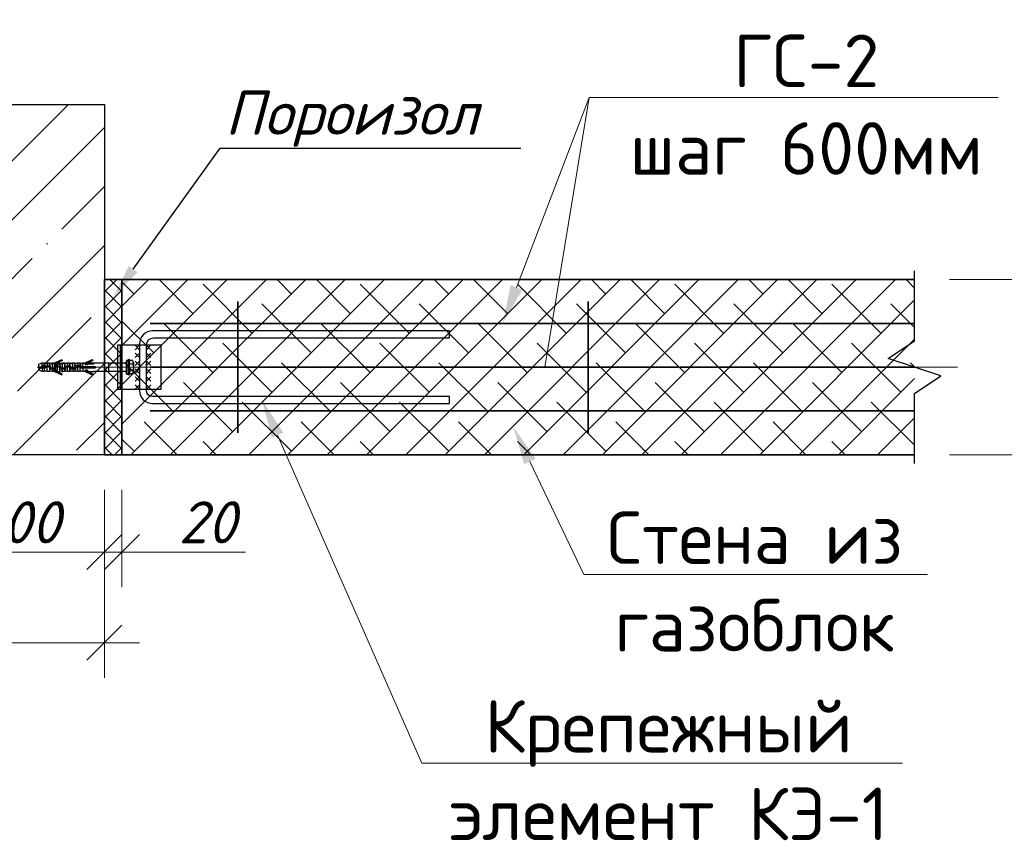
# Model space of a CAD drawing. Header units: millimetres. Extents: x 363306 to 7757304, y 1022887 to 1207196.
# Tile 271 of 656: x 1259723 to 1265347, y 1066245 to 1070908. Entities that reach past the tile are written whole.
import ezdxf
from ezdxf import colors
from ezdxf.entities.mleader import LeaderData, LeaderLine
from ezdxf.math import Vec2, Vec3

# ---------------------------------------------------------------- set-up
doc = ezdxf.new("R2010")
doc.units = ezdxf.units.MM
doc.linetypes.add('ACAD_ISO10W100', pattern=[18, 12, -3, 0, -3])
for name, color, linetype, lineweight in [('.', 7, 'Continuous', 15), ('gazabulok 300', 32, 'Continuous', 30), ('Линия ОС', 22, 'ACAD_ISO10W100', 9)]:
    doc.layers.add(name, color=color, linetype=linetype, lineweight=lineweight)
for name, color, linetype in [('0 @ 100', 7, 'Continuous'), ('kcd_tx', 7, 'Continuous'), ('shtrixovka', 7, 'Continuous'), ('Штрих', 7, 'Continuous')]:
    doc.layers.add(name, color=color, linetype=linetype)
doc.styles.add('iso', font='isocpeur.TTF')
doc.styles.add('ISOCPEUR', font='isocpeur.TTF')
doc.styles.get("Standard").update_dxf_attribs({"font": 'isocpeui.ttf'})
doc.styles.add('ГОСТ 2.304', font='isocpeui.ttf')
doc.dimstyles.new('Дв зас-М20', dxfattribs={"dimscale": 0, "dimtxt": 300, "dimasz": 200, "dimexe": 100, "dimexo": 200, "dimgap": 70, "dimtad": 1, "dimdec": 0, "dimlfac": 0.2, "dimzin": 0, "dimdsep": 46, "dimtxsty": 'iso', "dimblk": 'ARCHTICK', "dimcen": 50, "dimdle": 100, "dimclrd": 251, "dimclre": 251, "dimclrt": 251, "dimadec": 0, "dimazin": 0, "dimtfac": 1, "dimtdec": 0, "dimtmove": 1, "dimatfit": 3, "dimldrblk": 'ARCHTICK', "dimfxl": 0, "dimtolj": 1, "dimtzin": 0, "dimlwd": 9, "dimlwe": 9, "dimarcsym": 0})
doc.dimstyles.new('Санжар', dxfattribs={"dimtxt": 240, "dimasz": 200, "dimexe": 200, "dimexo": 200, "dimgap": 50, "dimtad": 1, "dimdec": 0, "dimtxsty": 'Standard', "dimblk": 'OBLIQUE', "dimcen": 2.5, "dimdle": 200, "dimclrd": 152, "dimclre": 152, "dimclrt": 152, "dimadec": 0, "dimazin": 0, "dimtfac": 1, "dimtdec": 0, "dimtmove": 0, "dimatfit": 3, "dimldrblk": 'OBLIQUE', "dimfxl": 0, "dimlwd": 0, "dimlwe": 0, "dimarcsym": 0})

# ---------------------------------------------------------------- blocks, each defined once
blk = doc.blocks.new('5454')
at = {"color": 1, "linetype": 'Continuous'}
for p, q in [((49304.4, 10309.9), (49314, 10314.4)), ((49314.5, 10313.2), (49305.8, 10309.2)), ((49314, 10314.4), (49314.5, 10313.2)), ((49339.2, 10309.9), (49348.8, 10314.4)), ((49349.3, 10313.2), (49340.6, 10309.2)), ((49348.8, 10314.4), (49349.3, 10313.2)), ((49387.8, 10313.4), (49387.6, 10311.5)), ((49388, 10313.6), (49389.8, 10313.6)), ((49389.8, 10310.6), (49389.8, 10313.9)), ((49389.8, 10297.6), (49389.8, 10313.6)), ((49390.3, 10314.4), (49390.7, 10314.4)), ((49390.7, 10314.4), (49390.3, 10314.4)), ((49391.2, 10309.1), (49391.2, 10313.9)), ((49391.2, 10313.6), (49391.2, 10313.9)), ((49391.2, 10313.1), (49391.2, 10310.6)), ((49395.2, 10313.1), (49391.7, 10313.1)), ((49287.1, 10306.1), (49294.3, 10306.1)), ((49287.1, 10305), (49287.1, 10306.1)), ((49287.1, 10305), (49295.4, 10305)), ((49287.6, 10309.1), (49291.6, 10310.6)), ((49287.6, 10306.1), (49287.6, 10309.1)), ((49287.6, 10305), (49287.6, 10302.1)), ((49291.6, 10300.6), (49287.6, 10302.1)), ((49291.6, 10306.1), (49291.6, 10310.6)), ((49291.6, 10310.6), (49294.2, 10310.6)), ((49291.6, 10305), (49291.6, 10300.6)), ((49294.2, 10310.6), (49294.2, 10306.1)), ((49294.2, 10310.6), (49294.3, 10310)), ((49294.2, 10300.6), (49294.2, 10305)), ((49296.3, 10310), (49294.3, 10310)), ((49294.3, 10306.1), (49294.3, 10309.2)), ((49294.3, 10307.2), (49301.2, 10307.2)), ((49294.3, 10302), (49294.3, 10305)), ((49294.3, 10302), (49294.3, 10301.2)), ((49295.4, 10306.1), (49300.1, 10306.1)), ((49295.4, 10305), (49295.4, 10306.1)), ((49295.9, 10310), (49297.4, 10310.6)), ((49297.4, 10310.6), (49297.4, 10307.2)), ((49297.4, 10310.6), (49300, 10310.6)), ((49297.4, 10300.6), (49297.4, 10306.1)), ((49300, 10307.2), (49300, 10310.6)), ((49300, 10310.6), (49300.1, 10310)), ((49300, 10306.1), (49300, 10300.6)), ((49302.1, 10310), (49300.1, 10310)), ((49300.1, 10307.2), (49300.1, 10309.2)), ((49300.1, 10302), (49300.1, 10306.1)), ((49300.1, 10303.9), (49307, 10303.9)), ((49300.1, 10302), (49300.1, 10301.2)), ((49301.2, 10305), (49301.2, 10307.2)), ((49301.2, 10305), (49305.9, 10305)), ((49301.7, 10310), (49303.2, 10310.6)), ((49303.2, 10305), (49303.2, 10310.6)), ((49303.2, 10310.6), (49305.8, 10310.6)), ((49303.2, 10303.9), (49303.2, 10300.6)), ((49304.4, 10309.9), (49305.8, 10309.9)), ((49305.8, 10308.8), (49305.8, 10309.9)), ((49305.8, 10305), (49305.8, 10308.8)), ((49305.8, 10308.8), (49305.9, 10308.8)), ((49305.8, 10302.4), (49305.8, 10303.9)), ((49305.9, 10302.4), (49305.8, 10302.4)), ((49305.8, 10300.6), (49305.8, 10302.4)), ((49314.5, 10298), (49305.8, 10302)), ((49305.9, 10308.8), (49308.4, 10308.8)), ((49305.9, 10305), (49305.9, 10308.8)), ((49305.9, 10307.2), (49312.8, 10307.2)), ((49305.9, 10302.4), (49305.9, 10303.9)), ((49308.4, 10302.4), (49305.9, 10302.4)), ((49307, 10306.1), (49311.7, 10306.1)), ((49307, 10303.9), (49307, 10306.1)), ((49308.4, 10308.8), (49308.7, 10309.2)), ((49309, 10301.4), (49308.4, 10302.4)), ((49308.7, 10309.2), (49309.5, 10310.6)), ((49309, 10309.2), (49308.7, 10309.2)), ((49309, 10307.2), (49309, 10309.2)), ((49311.6, 10309.2), (49309, 10309.2)), ((49309, 10301.4), (49309, 10306.1)), ((49309.5, 10310.6), (49311.6, 10310.6)), ((49311.6, 10310.6), (49311.7, 10309.4)), ((49311.7, 10309.2), (49311.6, 10309.2)), ((49311.6, 10307.2), (49311.6, 10309.2)), ((49311.6, 10300.6), (49311.6, 10306.1)), ((49311.6, 10300.6), (49311.7, 10301.8)), ((49311.7, 10309.4), (49314.8, 10310.6)), ((49311.7, 10307.2), (49311.7, 10309.2)), ((49314.8, 10309.2), (49311.7, 10309.2)), ((49311.7, 10301.8), (49311.7, 10306.1)), ((49311.7, 10303.9), (49318.6, 10303.9)), ((49311.7, 10301.8), (49314.8, 10300.6)), ((49312.8, 10305), (49312.8, 10307.2)), ((49312.8, 10305), (49317.5, 10305)), ((49314.8, 10310.6), (49315.3, 10310.6)), ((49314.8, 10305), (49314.8, 10309.2)), ((49315.3, 10309.2), (49314.8, 10309.2)), ((49314.8, 10300.6), (49314.8, 10303.9)), ((49315.3, 10310.6), (49315.3, 10309.2)), ((49315.3, 10310.6), (49317.4, 10310.6)), ((49317.4, 10305), (49317.4, 10310.6)), ((49317.4, 10310.6), (49317.5, 10310)), ((49317.4, 10303.9), (49317.4, 10300.6)), ((49319.5, 10310), (49317.5, 10310)), ((49317.5, 10305), (49317.5, 10309.2)), ((49317.5, 10307.2), (49324.4, 10307.2)), ((49317.5, 10302), (49317.5, 10303.9)), ((49317.5, 10301.2), (49317.5, 10302)), ((49318.6, 10306.1), (49323.3, 10306.1)), ((49318.6, 10303.9), (49318.6, 10306.1)), ((49319.1, 10310), (49320.6, 10310.6)), ((49320.6, 10310.6), (49320.6, 10307.2)), ((49320.6, 10310.6), (49323.2, 10310.6)), ((49320.6, 10300.6), (49320.6, 10306.1)), ((49323.2, 10307.2), (49323.2, 10310.6)), ((49323.2, 10310.6), (49323.3, 10310)), ((49323.2, 10306.1), (49323.2, 10300.6)), ((49325.3, 10310), (49323.3, 10310)), ((49323.3, 10307.2), (49323.3, 10309.2)), ((49323.3, 10302), (49323.3, 10306.1)), ((49323.3, 10303.9), (49330.2, 10303.9)), ((49323.3, 10303.9), (49330.2, 10303.9)), ((49323.3, 10301.2), (49323.3, 10302)), ((49324.4, 10305), (49324.4, 10307.2)), ((49324.4, 10305), (49329.1, 10305)), ((49324.9, 10310), (49326.4, 10310.6)), ((49326.4, 10305), (49326.4, 10310.6)), ((49326.4, 10310.6), (49329, 10310.6)), ((49326.4, 10303.9), (49326.4, 10300.6)), ((49329, 10307.6), (49329, 10310.6)), ((49329, 10310.6), (49329.1, 10310)), ((49329, 10307.6), (49329, 10305)), ((49329, 10303.9), (49329, 10300.6)), ((49331.1, 10310), (49329.1, 10310)), ((49329.1, 10305), (49329.1, 10309.2)), ((49336, 10307.2), (49329.1, 10307.2)), ((49329.1, 10302), (49329.1, 10303.9)), ((49329.1, 10301.2), (49329.1, 10302)), ((49334.9, 10306.1), (49330.2, 10306.1)), ((49330.2, 10303.9), (49330.2, 10306.1)), ((49330.7, 10310), (49332.2, 10310.6)), ((49332.2, 10310.6), (49332.2, 10307.2)), ((49332.2, 10310.6), (49334.8, 10310.6)), ((49332.2, 10300.6), (49332.2, 10306.1)), ((49334.8, 10310.6), (49334.8, 10307.6)), ((49334.8, 10310.6), (49334.9, 10310)), ((49334.9, 10307.6), (49334.8, 10307.6)), ((49334.8, 10306.1), (49334.8, 10305)), ((49334.8, 10300.6), (49334.8, 10305)), ((49336.9, 10310), (49334.9, 10310)), ((49334.9, 10307.6), (49334.9, 10309.2)), ((49334.9, 10302), (49334.9, 10306.1)), ((49334.9, 10305), (49352.6, 10305)), ((49334.9, 10301.2), (49334.9, 10302)), ((49336, 10306.1), (49336, 10307.2)), ((49352.6, 10306.1), (49336, 10306.1)), ((49336.5, 10310), (49338, 10310.6)), ((49338, 10306.2), (49338, 10310.6)), ((49338, 10310.6), (49340.6, 10310.6)), ((49338, 10305), (49338, 10300.6)), ((49339.2, 10309.9), (49340.6, 10309.9)), ((49340.6, 10309.9), (49340.6, 10308.8)), ((49340.6, 10308.8), (49343.2, 10308.8)), ((49343.2, 10302.4), (49340.6, 10302.4)), ((49340.6, 10302.4), (49340.6, 10300.6)), ((49349.3, 10298), (49340.6, 10302)), ((49343.2, 10308.8), (49343.5, 10309.2)), ((49344.3, 10300.6), (49343.2, 10302.4)), ((49343.5, 10309.2), (49344.3, 10310.6)), ((49350.1, 10309.2), (49343.5, 10309.2)), ((49344.3, 10310.6), (49350.1, 10310.6)), ((49350.1, 10310.6), (49386.9, 10310.6)), ((49350.1, 10310.6), (49350.1, 10309.2)), ((49352.6, 10305), (49352.6, 10306.1)), ((49367.6, 10300.6), (49367.6, 10310.6)), ((49387.6, 10311.5), (49387.6, 10299.7)), ((49389.8, 10310.6), (49389.8, 10300.6)), ((49391.2, 10309.4), (49395.2, 10309.4)), ((49391.2, 10305.6), (49391.2, 10309.1)), ((49391.2, 10305.6), (49391.2, 10297.6)), ((49391.2, 10301.8), (49395.1, 10301.8)), ((49395.2, 10309.5), (49395.2, 10309.3)), ((49395.7, 10311.5), (49395.7, 10299.7)), ((49395.7, 10309.4), (49395.7, 10309.4)), ((49294.2, 10300.6), (49291.6, 10300.6)), ((49294.3, 10301.2), (49294.2, 10300.6)), ((49296.3, 10301.2), (49294.3, 10301.2)), ((49297.4, 10300.6), (49295.9, 10301.2)), ((49300, 10300.6), (49297.4, 10300.6)), ((49300.1, 10301.2), (49300, 10300.6)), ((49302.1, 10301.2), (49300.1, 10301.2)), ((49303.2, 10300.6), (49301.7, 10301.2)), ((49305.8, 10300.6), (49303.2, 10300.6)), ((49305.8, 10300.6), (49314, 10296.8)), ((49309.5, 10300.6), (49309, 10301.4)), ((49309.5, 10300.6), (49311.6, 10300.6)), ((49314, 10296.8), (49314.5, 10298)), ((49314.8, 10300.6), (49315.3, 10300.6)), ((49317.4, 10300.6), (49315.3, 10300.6)), ((49317.5, 10301.2), (49317.4, 10300.6)), ((49319.5, 10301.2), (49317.5, 10301.2)), ((49320.6, 10300.6), (49319.1, 10301.2)), ((49323.2, 10300.6), (49320.6, 10300.6)), ((49323.3, 10301.2), (49323.2, 10300.6)), ((49325.3, 10301.2), (49323.3, 10301.2)), ((49326.4, 10300.6), (49324.9, 10301.2)), ((49329, 10300.6), (49326.4, 10300.6)), ((49329.1, 10301.2), (49329, 10300.6)), ((49331.1, 10301.2), (49329.1, 10301.2)), ((49332.2, 10300.6), (49330.7, 10301.2)), ((49334.8, 10300.6), (49332.2, 10300.6)), ((49334.9, 10301.2), (49334.8, 10300.6)), ((49336.9, 10301.2), (49334.9, 10301.2)), ((49338, 10300.6), (49336.5, 10301.2)), ((49340.6, 10300.6), (49338, 10300.6)), ((49340.6, 10300.6), (49348.8, 10296.8)), ((49344.3, 10300.6), (49350.1, 10300.6)), ((49348.8, 10296.8), (49349.3, 10298)), ((49386.9, 10300.6), (49350.1, 10300.6)), ((49387.8, 10297.8), (49387.6, 10299.7)), ((49388, 10297.6), (49389.8, 10297.6)), ((49389.8, 10300.6), (49389.8, 10297.3)), ((49390.7, 10296.8), (49390.3, 10296.8)), ((49391.2, 10297.3), (49391.2, 10297.6)), ((49395.2, 10298.1), (49391.7, 10298.1))]:
    blk.add_line(p, q, dxfattribs=at)
at = {"color": 1}
blk.add_line((49287.1, 10305.6), (49287.2, 10305.6), dxfattribs=at)
at = {"color": 1, "linetype": 'Continuous'}
for centre, radius, start, end in [((49388, 10313.4), 0.2, 90, 175), ((49390.3, 10313.9), 0.5, 90, 180), ((49390.7, 10313.9), 0.5, 0, 90), ((49391.7, 10313.6), 0.5, 180, 270), ((49388.9, 10310.4), 6.83, 8.923, 22.9185), ((48705.9, 10260.3), 590.5, 4.7499, 4.8273), ((49445.4, 9939), 399.8, 111.8924, 112.1957), ((49444.3, 10669.6), 397, 247.8032, 248.1087), ((48711.7, 10260.3), 590.5, 4.7499, 4.8273), ((49451.2, 9939), 399.8, 111.8924, 112.1957), ((49450.1, 10669.6), 397, 247.8032, 248.1087), ((48718, 10259.4), 601.6, 4.7507, 4.8262), ((49467.8, 9941.1), 397.6, 111.8931, 112.1965), ((49467.5, 10669.5), 396.9, 247.8032, 248.1087), ((48723.8, 10259.4), 601.6, 4.7507, 4.8262), ((49473.6, 9941.1), 397.6, 111.8931, 112.1965), ((49473.3, 10669.5), 396.9, 247.8032, 248.1087), ((48729.6, 10259.4), 601.6, 4.7507, 4.8262), ((49479.4, 9941.1), 397.6, 111.8931, 112.1965), ((49479.1, 10669.5), 396.9, 247.8032, 248.1087), ((48735.4, 10259.4), 601.6, 4.7507, 4.8262), ((49485.2, 9941.1), 397.6, 111.8931, 112.1965), ((49484.9, 10669.5), 396.9, 247.8032, 248.1087), ((49386.7, 10311.5), 0.932, 280.1141, 356.6332), ((49389, 10312.1), 6.74, 335.8555, 354.3516), ((49389, 10306.6), 6.74, 5.6484, 24.1445), ((49389, 10304.6), 6.74, 335.8555, 354.3516), ((49389, 10299.1), 6.74, 5.6484, 24.1445), ((49388.9, 10310.4), 6.83, 350.8089, 351.077), ((49386.7, 10299.6), 0.98, 5.2324, 76.3625), ((49388, 10297.8), 0.2, 185, 270), ((49390.3, 10297.3), 0.5, 180, 270), ((49390.7, 10297.3), 0.5, 270, 0), ((49391.7, 10297.6), 0.5, 90, 180), ((49388.9, 10300.8), 6.83, 337.0815, 351.077)]:
    blk.add_arc(centre, radius, start, end, dxfattribs=at)
blk = doc.blocks.new('_ArchTick')
at = {"color": 0, "linetype": 'ByBlock', "const_width": 0.15}
blk.add_lwpolyline([(-0.5, -0.5), (0.5, 0.5)], dxfattribs=at)
blk = doc.blocks.new('*D979')
at = {"color": 251, "lineweight": 9, "transparency": 16777216}
for p, q in [((1265785.1, 1068323.9), (1265785.1, 1069523.9)), ((1265033.7, 1069423.9), (1265885.1, 1069423.9)), ((1265033.7, 1068423.9), (1265885.1, 1068423.9))]:
    blk.add_line(p, q, dxfattribs=at)
at = {"layer": 'Defpoints', "color": 0, "lineweight": 25, "transparency": 16777216}
for p in [(1264833.7, 1069423.9), (1265785.1, 1069423.9), (1264833.7, 1068423.9)]:
    blk.add_point(p, dxfattribs=at)
at = {"color": 251, "lineweight": 9, "transparency": 16777216, "xscale": 200, "yscale": 200, "zscale": 200}
for p, rotation in [((1265785.1, 1069423.9), 90), ((1265785.1, 1068423.9), 270)]:
    blk.add_blockref('_ArchTick', p, dxfattribs=dict(at, rotation=rotation))
at = {"color": 251, "lineweight": 9, "transparency": 16777216, "insert": (1265565.1, 1068923.9), "char_height": 300, "attachment_point": 5, "rotation": 90, "style": 'iso', "bg_fill": 3, "box_fill_scale": 1.1, "bg_fill_color": 256, "bg_fill_true_color": 13158600, "bg_fill_transparency": 0}
blk.add_mtext('\\A1;200', dxfattribs=at)
blk = doc.blocks.new('_Oblique')
at = {"color": 0, "linetype": 'ByBlock', "lineweight": -2}
blk.add_line((-0.5, -0.5), (0.5, 0.5), dxfattribs=at)
blk = doc.blocks.new('*D795')
at = {"layer": 'Defpoints', "color": 0, "lineweight": 25, "transparency": 16777216}
for p in [(1258207.4, 1068423.9), (1260207.4, 1068423.9), (1260207.4, 1067350.3)]:
    blk.add_point(p, dxfattribs=at)
at = {"layer": 'kcd_tx', "lineweight": 0, "transparency": 16777216}
for p, q in [((1258207.4, 1068223.9), (1258207.4, 1067150.3)), ((1260207.4, 1068223.9), (1260207.4, 1067150.3)), ((1258007.4, 1067350.3), (1260407.4, 1067350.3))]:
    blk.add_line(p, q, dxfattribs=at)
at = {"layer": 'kcd_tx', "lineweight": 0, "transparency": 16777216, "xscale": 200, "yscale": 200, "zscale": 200, "rotation": 180}
blk.add_blockref('_Oblique', (1258207.4, 1067350.3), dxfattribs=at)
at = {"layer": 'kcd_tx', "lineweight": 0, "transparency": 16777216, "xscale": 200, "yscale": 200, "zscale": 200}
blk.add_blockref('_Oblique', (1260207.4, 1067350.3), dxfattribs=at)
at = {"layer": 'kcd_tx', "lineweight": 30, "transparency": 16777216, "insert": (1259207.4, 1067520.3), "char_height": 240, "attachment_point": 5, "bg_fill": 3, "box_fill_scale": 1.1, "bg_fill_color": 256, "bg_fill_true_color": 13158600, "bg_fill_transparency": 0}
blk.add_mtext('400', dxfattribs=at)
blk = doc.blocks.new('*D981')
at = {"layer": 'Defpoints', "color": 0, "lineweight": 25, "transparency": 16777216}
for p in [(1259207.4, 1068423.9), (1260207.4, 1068423.9), (1260207.4, 1067868.4)]:
    blk.add_point(p, dxfattribs=at)
at = {"layer": 'kcd_tx', "lineweight": 0, "transparency": 16777216}
for p, q in [((1259207.4, 1068223.9), (1259207.4, 1067668.4)), ((1260207.4, 1068223.9), (1260207.4, 1067668.4)), ((1259007.4, 1067868.4), (1260407.4, 1067868.4))]:
    blk.add_line(p, q, dxfattribs=at)
at = {"layer": 'kcd_tx', "lineweight": 0, "transparency": 16777216, "xscale": 200, "yscale": 200, "zscale": 200, "rotation": 180}
blk.add_blockref('_Oblique', (1259207.4, 1067868.4), dxfattribs=at)
at = {"layer": 'kcd_tx', "lineweight": 0, "transparency": 16777216, "xscale": 200, "yscale": 200, "zscale": 200}
blk.add_blockref('_Oblique', (1260207.4, 1067868.4), dxfattribs=at)
at = {"layer": 'kcd_tx', "lineweight": 30, "transparency": 16777216, "insert": (1259707.4, 1068038.4), "char_height": 240, "attachment_point": 5, "bg_fill": 3, "box_fill_scale": 1.1, "bg_fill_color": 256, "bg_fill_true_color": 13158600, "bg_fill_transparency": 0}
blk.add_mtext('200', dxfattribs=at)
blk = doc.blocks.new('*D982')
at = {"layer": 'Defpoints', "color": 0, "lineweight": 25, "transparency": 16777216}
for p in [(1260207.4, 1068423.9), (1260307.4, 1068423.9), (1260307.4, 1067868.4)]:
    blk.add_point(p, dxfattribs=at)
at = {"layer": 'kcd_tx', "lineweight": 0, "transparency": 16777216}
for p, q in [((1260207.4, 1068223.9), (1260207.4, 1067668.4)), ((1260307.4, 1068223.9), (1260307.4, 1067668.4)), ((1260007.4, 1067868.4), (1260507.4, 1067868.4)), ((1261012.5, 1067868.4), (1260307.4, 1067868.4))]:
    blk.add_line(p, q, dxfattribs=at)
at = {"layer": 'kcd_tx', "lineweight": 0, "transparency": 16777216, "xscale": 200, "yscale": 200, "zscale": 200, "rotation": 180}
blk.add_blockref('_Oblique', (1260207.4, 1067868.4), dxfattribs=at)
at = {"layer": 'kcd_tx', "lineweight": 0, "transparency": 16777216, "xscale": 200, "yscale": 200, "zscale": 200}
blk.add_blockref('_Oblique', (1260307.4, 1067868.4), dxfattribs=at)
at = {"layer": 'kcd_tx', "lineweight": 30, "transparency": 16777216, "insert": (1260794.6, 1068038.4), "char_height": 240, "attachment_point": 5, "bg_fill": 3, "box_fill_scale": 1.1, "bg_fill_color": 256, "bg_fill_true_color": 13158600, "bg_fill_transparency": 0}
blk.add_mtext('20', dxfattribs=at)

msp = doc.modelspace()

# ---------------------------------------------------------------- hatches: boundary and pattern name
at = {"layer": 'shtrixovka', "lineweight": 9, "true_color": 0xae4f24}
h = msp.add_hatch(dxfattribs=at)
h.set_pattern_fill('ANSI38', color=34, scale=50)
h.set_pattern_definition([(45, (52420.71, -106735.14), (-112.253202, 112.253202), []), (135, (52420.71, -106735.14), (-336.759605, 112.253202), [396.875, -238.125])])
h.paths.add_polyline_path([(1264833.662, 1068423.928), (1264833.662, 1069423.928), (1260307.408, 1069423.928), (1260307.408, 1068423.928)])

# ---------------------------------------------------------------- linework, layer by layer
at = {"color": 146, "lineweight": 30}
for p, q in [((1260282.408, 1069048.928), (1260282.408, 1068798.928)), ((1260532.408, 1069048.928), (1260282.408, 1069048.928)), ((1260297.408, 1069048.928), (1260297.408, 1068798.928)), ((1260532.408, 1068798.928), (1260532.408, 1069048.928)), ((1260282.408, 1068798.928), (1260532.408, 1068798.928))]:
    msp.add_line(p, q, dxfattribs=at)
at = {"lineweight": 9}
for p, q in [((1260407.408, 1069048.928), (1260382.408, 1069023.928)), ((1260407.408, 1069023.928), (1260382.408, 1069048.928)), ((1260447.408, 1069048.928), (1260472.408, 1069023.928)), ((1260447.408, 1069023.928), (1260472.408, 1069048.928)), ((1260407.408, 1069003.928), (1260382.408, 1068978.928)), ((1260407.408, 1068978.928), (1260382.408, 1069003.928)), ((1260447.408, 1069003.928), (1260472.408, 1068978.928)), ((1260447.408, 1068978.928), (1260472.408, 1069003.928)), ((1260407.408, 1068958.928), (1260382.408, 1068933.928)), ((1260407.408, 1068933.928), (1260382.408, 1068958.928)), ((1260447.408, 1068958.928), (1260472.408, 1068933.928)), ((1260447.408, 1068933.928), (1260472.408, 1068958.928)), ((1260407.408, 1068913.928), (1260382.408, 1068888.928)), ((1260407.408, 1068888.928), (1260382.408, 1068913.928)), ((1260407.408, 1068868.928), (1260382.408, 1068843.928)), ((1260407.408, 1068843.928), (1260382.408, 1068868.928)), ((1260447.408, 1068913.928), (1260472.408, 1068888.928)), ((1260447.408, 1068888.928), (1260472.408, 1068913.928)), ((1260447.408, 1068868.928), (1260472.408, 1068843.928)), ((1260447.408, 1068843.928), (1260472.408, 1068868.928)), ((1260407.408, 1068823.928), (1260382.408, 1068798.928)), ((1260407.408, 1068798.928), (1260382.408, 1068823.928)), ((1260447.408, 1068823.928), (1260472.408, 1068798.928)), ((1260447.408, 1068798.928), (1260472.408, 1068823.928))]:
    msp.add_line(p, q, dxfattribs=at)
msp.add_lwpolyline([(1264833.662, 1068373.928), (1264833.662, 1068773.928), (1264983.662, 1068873.928), (1264683.662, 1068973.928), (1264833.662, 1069073.928), (1264833.662, 1069473.928)])
at = {"color": 96, "lineweight": 35, "ltscale": 10}
for points in [[(1260969.399, 1069298.928), (1260969.399, 1068548.928)], [(1262969.399, 1069298.928), (1262969.399, 1068548.928)], [(1260469.399, 1069173.928), (1264833.662, 1069173.928)], [(1260469.399, 1068923.928), (1264833.662, 1068923.928)], [(1260469.399, 1068673.928), (1264833.662, 1068673.928)]]:
    msp.add_lwpolyline(points, dxfattribs=at)
at = {"color": 5}
msp.add_lwpolyline([(1262177.408, 1068756.428), (1260482.408, 1068756.428, -0.41421356), (1260447.408, 1068791.428), (1260447.408, 1069051.428, -0.41421356), (1260487.408, 1069091.428), (1262177.408, 1069091.428), (1262177.408, 1069131.428), (1260482.408, 1069131.428, 0.41421356), (1260407.408, 1069056.428), (1260407.408, 1068791.428, 0.41421356), (1260482.408, 1068716.428), (1262177.408, 1068716.428), (1262177.408, 1068756.428)], format="xyb", dxfattribs=at)
at = {"layer": 'gazabulok 300', "color": 22, "lineweight": 35, "ltscale": 12}
for points in [[(1260307.408, 1068423.928), (1260307.408, 1069423.928), (1264833.662, 1069423.928)], [(1260307.408, 1068423.928), (1264833.662, 1068423.928)]]:
    msp.add_lwpolyline(points, dxfattribs=at)

# ---------------------------------------------------------------- block references
at = {"xscale": 5, "yscale": 5, "zscale": 5}
msp.add_blockref('5454', (1013394.213, 1017395.938), dxfattribs=at)

# ---------------------------------------------------------------- texts
at = {"lineweight": 9, "char_height": 300, "width": 5098.88054, "attachment_point": 1, "style": 'iso'}
for insert in [(1225906.271, 1069347.902), (1135366.415, 1069084.434)]:
    msp.add_mtext('\\pi342.876;{\\LГоризонтальная} \\P\\pi840.831;сетка ГС-2', dxfattribs=dict(at, insert=insert))
at = {"layer": '0 @ 100', "color": 7, "insert": (761996.908, 1075986.433), "char_height": 318.940213, "width": 19697.5359, "attachment_point": 4, "style": 'ГОСТ 2.304'}
msp.add_mtext('\\pi5457.36288;{\\fISOCPEUR|b1|i1|c204|p34;Характеристика участка строительства:\\P\\pi0;\\P}Расчетная зимняя температура воздух 15 °С.\\PСкоростной напор ветра   - 38кг/м2.\\PВес снегового покрова    - 50кг/м2.\\PКлассификация зданий по функциональной пожарной опасности - Ф 4.1 \\PКоэффициент надежности по назначению - 0.95\\P\\P^IПроектом разработано подъёмник для мало мобильных граждан населения грузоподъемностью 250 кг. скоростью 0,25 см/с. Двери шахт подъёмника противопожарные с пределом огнестойкости El 30. Подъёмники оборудованы кабинами габаритами 1500х1500 мм, ширина дверей кабины обеспечивает проезд инвалидной коляски. Для экстренных случаев подъёмник оснащен дополнительным аккумулятором и механическим спуском для безопасного спуска пассажира в нулевую отметку. Так же в дверях подъёмника установлены замки датчики которые открываются с ключевыми картами, чтобы открыть двери подъёмника.\\P^IС внешней и внутренней стороны наружных стен предусмотрено обшивка из аквапанелей толщиной 12,5мм с утеплением из минераловатной ваты на кварцевой основе, А =0,040 Вт/мС, толщиной 100мм. (по теплотехническому расчету). Наружная отделка из органическое стекло.\\P^IПодрядчик обязан предоставить заказчику сертификаты соответствия и пожарной безопасности на фасадную систему и все применяемые в данной системе материалы и изделия.\\PКонструкции, изделия и материалы применены по действующим стандартам, ТУ, сертификатам. На путях эвакуации используются отделочные материалы, соответствующие требованиям п. 5.25 ШНК 2.01.02-04.\\PОтделка стен с внутренней стороны окраска водоэмульсионными красками светлых тонов. Во внутренней и наружной отделке использованы современные отделочные материалы используемые на территории Республики Узбекистан.\\P^IКрыша - скатная из металлических профилированных листов с полимерными покрытиями с обеих сторон толщ.0,55мм по металлическим конструкциям.\\P^IПо периметру наружных стен устраивается бетонная отмостка. Бетон кл.В 7,5 шириной 1000 мм, толщиной 50 мм по гравийному основанию толщиной 100 мм -150 мм.\\P^IВсе строительно-монтажные работы вести согласно указаний соответствующих строительных норм и проекта производства работ (П.П.Р.) на основании ШНК 3.01.01 - 03 и КМК 3.01.02 - 00.', dxfattribs=at)

# ---------------------------------------------------------------- leaders
ml = msp.add_multileader_mtext('Standard')
ml.set_content('{\\fISOCPEUR|b0|i1|c204|p34;Пороизол}', color=256, style='ISOCPEUR')
ml.set_leader_properties()
ml.build(insert=Vec2(0, 0))
ml.multileader.update_dxf_attribs({"text_left_attachment_type": 6, "text_right_attachment_type": 6, "dogleg_length": 0.208, "arrow_head_size": 188.682, "scale": 100})
ctx = ml.context
ctx.base_point, ctx.scale, ctx.char_height, ctx.arrow_head_size, ctx.landing_gap_size, ctx.plane_origin = Vec3(1260889.148, 1070175.504), 100, 251.57628, 188.682, 0, Vec3(1263916.723, 1067451.714)
ctx.left_attachment, ctx.right_attachment, ctx.text_align_type = 6, 6, 1
notes = []
notes.append((ctx, [(1, (1, 1, 0), (1260868.199, 1070175.504), (1, 0), 20.95, [(0, [(1260261.788, 1069330.922)], 0, [])])]))
ctx.mtext.insert, ctx.mtext.alignment, ctx.mtext.flow_direction = Vec3(1261619.006, 1070502.553), 2, 5
at = {"color": 251, "lineweight": 9}
ml = msp.add_multileader_mtext('Standard', dxfattribs=at)
ml.set_content('Крепежный \\Pэлемент КЭ-1\\Pшаг 600мм', color=251, style='iso')
ml.set_leader_properties(color=256, lineweight=0)
ml.build(insert=Vec2(0, 0))
ml.multileader.update_dxf_attribs({"text_left_attachment_type": 6, "text_right_attachment_type": 6, "dogleg_length": 200, "arrow_head_size": 220})
ctx = ml.context
ctx.base_point, ctx.char_height, ctx.arrow_head_size, ctx.plane_origin = Vec3(1262087.074, 1066663.668), 300, 220, Vec3(1261271.428, 1069113.265)
ctx.left_attachment, ctx.right_attachment, ctx.text_align_type = 6, 6, 1
notes.append((ctx, [(0, (1, 1, 0), (1262019.262, 1066663.668), (1, 0), 67.812, [(0, [(1261107.382, 1068737.379)], 0, [])])]))
ctx.mtext.insert, ctx.mtext.alignment, ctx.mtext.flow_direction = Vec3(1263429.302, 1067023.668), 2, 5
for ctx, leaders in notes:
    for number, flags, end, landing, length, lines in leaders:
        leader = LeaderData()
        leader.index, (leader.has_last_leader_line, leader.has_dogleg_vector, leader.attachment_direction) = number, flags
        leader.last_leader_point, leader.dogleg_vector, leader.dogleg_length = Vec3(end), Vec3(landing), length
        for number, points, colour, breaks in lines:
            line = LeaderLine()
            line.index, line.vertices, line.color, line.breaks = number, Vec3.list(points), colors.encode_raw_color(colour), breaks
            leader.lines.append(line)
        ctx.leaders.append(leader)

# ---------------------------------------------------------------- next in the draw order: dimensions: what is measured, and where the dimension line sits
at = {"lineweight": 9}
dim = msp.add_linear_dim(base=(1265785.13, 1069423.928), p1=(1264833.662, 1068423.928), p2=(1264833.662, 1069423.928), angle=90, dimstyle='Дв зас-М20', override={"dimscale": 1}, dxfattribs=at)
dim.commit()
dim.dimension.update_dxf_attribs({"geometry": '*D979', "text_midpoint": (1265565.13, 1068923.928)})
at = {"layer": 'kcd_tx', "color": 18, "lineweight": 30, "true_color": 0x000000}
dim = msp.add_linear_dim(base=(1260207.408, 1067350.35), p1=(1258207.408, 1068423.928), p2=(1260207.408, 1068423.928), dimstyle='Санжар', override={"dimlfac": 0.2, "dimclrd": 256, "dimclre": 256, "dimclrt": 256, "dimtmove": 1, "dimfxl": 0.18, "dimtfill": 1, "dimarcsym": 2}, dxfattribs=at)
dim.commit()
dim.dimension.update_dxf_attribs({"geometry": '*D795', "text_midpoint": (1259207.408, 1067520.35)})

# ---------------------------------------------------------------- next in the draw order: hatches: boundary and pattern name
at = {"layer": 'Штрих', "lineweight": 9, "ltscale": 100}
h = msp.add_hatch(dxfattribs=at)
h.set_pattern_fill('ANSI35', color=252, scale=75, style=0)
h.set_pattern_definition([(45, (211883.46, -724290.3), (-336.7596, 336.7596), []), (45, (212220.22, -724290.3), (-336.7596, 336.7596), [595.3125, -119.0625, 0, -119.0625])])
h.paths.add_polyline_path([(1260207.408, 1068423.928), (1260207.408, 1070423.928), (1258207.408, 1070423.928), (1258207.408, 1068423.928)])

# ---------------------------------------------------------------- next in the draw order: linework, layer by layer
at = {"color": 18, "lineweight": 30, "true_color": 0x000000}
msp.add_lwpolyline([(1258207.408, 1070423.928), (1260207.408, 1070423.928), (1260207.408, 1068423.928), (1258207.408, 1068423.928)], close=True, dxfattribs=at)
at = {"layer": 'Линия ОС', "color": 244, "linetype": 'ACAD_ISO10W100', "lineweight": 9, "ltscale": 50, "true_color": 0x991b1e}
msp.add_line((1265079.055, 1068923.928), (1256889.708, 1068923.928), dxfattribs=at)

# ---------------------------------------------------------------- next in the draw order: leaders
at = {"color": 251, "lineweight": 9}
ml = msp.add_multileader_mtext('Standard', dxfattribs=at)
ml.set_content('ГС-2\\Pшаг 600мм', color=251, style='iso')
ml.set_leader_properties(color=256, lineweight=0)
ml.build(insert=Vec2(0, 0))
ml.multileader.update_dxf_attribs({"text_left_attachment_type": 6, "text_right_attachment_type": 6, "dogleg_length": 200, "arrow_head_size": 220})
ctx = ml.context
ctx.base_point, ctx.char_height, ctx.arrow_head_size, ctx.plane_origin = Vec3(1263175.309, 1070463.213), 300, 220, Vec3(1262407.135, 1069423.928)
ctx.left_attachment, ctx.right_attachment, ctx.text_align_type = 6, 6, 1
notes = []
notes.append((ctx, [(0, (1, 1, 0), (1262975.309, 1070463.213), (1, 0), 200, [(1, [(1262482.135, 1069173.928), (1262975.309, 1070463.213), (1262721.706, 1068923.928)], 0, [])])]))
ctx.mtext.insert, ctx.mtext.alignment, ctx.mtext.flow_direction = Vec3(1264215.605, 1070823.213), 2, 5
ml = msp.add_multileader_mtext('Standard', dxfattribs=at)
ml.set_content('Стена из\\Pгазоблок', color=251, style='iso')
ml.set_leader_properties(color=256, lineweight=0)
ml.build(insert=Vec2(0, 0))
ml.multileader.update_dxf_attribs({"text_left_attachment_type": 6, "text_right_attachment_type": 6, "dogleg_length": 200, "arrow_head_size": 220})
ctx = ml.context
ctx.base_point, ctx.char_height, ctx.arrow_head_size, ctx.plane_origin = Vec3(1263046.076, 1067740.667), 300, 220, Vec3(1262853.447, 1068334.53)
ctx.left_attachment, ctx.right_attachment, ctx.text_align_type = 6, 6, 1
notes.append((ctx, [(0, (1, 1, 0), (1262944.763, 1067740.667), (1, 0), 101.313, [(0, [(1262542.401, 1068584.53)], 0, [])])]))
ctx.mtext.insert, ctx.mtext.alignment, ctx.mtext.flow_direction = Vec3(1263921.598, 1068100.667), 2, 5
for ctx, leaders in notes:
    for number, flags, end, landing, length, lines in leaders:
        leader = LeaderData()
        leader.index, (leader.has_last_leader_line, leader.has_dogleg_vector, leader.attachment_direction) = number, flags
        leader.last_leader_point, leader.dogleg_vector, leader.dogleg_length = Vec3(end), Vec3(landing), length
        for number, points, colour, breaks in lines:
            line = LeaderLine()
            line.index, line.vertices, line.color, line.breaks = number, Vec3.list(points), colors.encode_raw_color(colour), breaks
            leader.lines.append(line)
        ctx.leaders.append(leader)

# ---------------------------------------------------------------- next in the draw order: dimensions: what is measured, and where the dimension line sits
at = {"layer": 'kcd_tx', "color": 18, "lineweight": 30, "true_color": 0x000000}
dim = msp.add_linear_dim(base=(1260207.408, 1067868.401), p1=(1259207.408, 1068423.928), p2=(1260207.408, 1068423.928), dimstyle='Санжар', override={"dimlfac": 0.2, "dimclrd": 256, "dimclre": 256, "dimclrt": 256, "dimtmove": 1, "dimfxl": 0.18, "dimtfill": 1, "dimarcsym": 2}, dxfattribs=at)
dim.commit()
dim.dimension.update_dxf_attribs({"geometry": '*D981', "text_midpoint": (1259707.408, 1068038.401)})

# ---------------------------------------------------------------- next in the draw order: hatches: boundary and pattern name
at = {"layer": '.', "lineweight": 0}
h = msp.add_hatch(dxfattribs=at)
h.set_pattern_fill('ANSI37', color=256, scale=20)
h.set_pattern_definition([(45, (217919.87, -764094.084), (-44.9012806, 44.9012806), []), (135, (217919.87, -764094.084), (-44.9012806, -44.9012806), [])])
h.paths.add_polyline_path([(1260207.408, 1068423.928), (1260307.408, 1068423.928), (1260307.408, 1069423.928), (1260207.408, 1069423.928)])

# ---------------------------------------------------------------- next in the draw order: linework, layer by layer
at = {"color": 219, "lineweight": 35, "true_color": 0x642165}
msp.add_lwpolyline([(1260307.408, 1068423.928), (1260207.408, 1068423.928), (1260207.408, 1069423.928), (1260307.408, 1069423.928)], close=True, dxfattribs=at)

# ---------------------------------------------------------------- next in the draw order: dimensions: what is measured, and where the dimension line sits
at = {"layer": 'kcd_tx', "color": 18, "lineweight": 30, "true_color": 0x000000}
dim = msp.add_linear_dim(base=(1260307.408, 1067868.401), p1=(1260207.408, 1068423.928), p2=(1260307.408, 1068423.928), dimstyle='Санжар', override={"dimlfac": 0.2, "dimclrd": 256, "dimclre": 256, "dimclrt": 256, "dimtmove": 1, "dimfxl": 0.18, "dimtfill": 1, "dimarcsym": 2}, dxfattribs=at)
dim.commit()
dim.dimension.update_dxf_attribs({"geometry": '*D982', "text_midpoint": (1260794.593, 1067830.204), "dimtype": 160})

doc.saveas('drawing.dxf')
